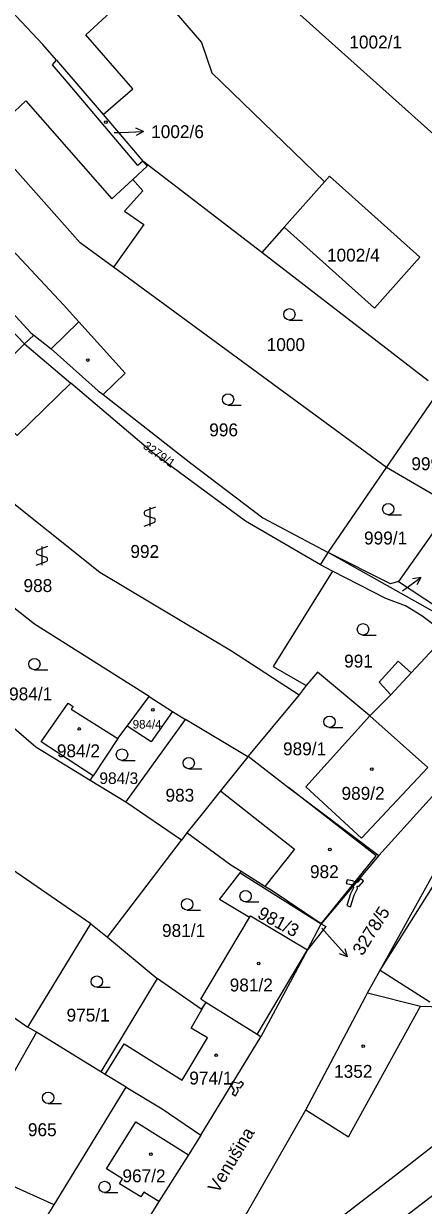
# Model space of a CAD drawing. Extents: x -600849 to -599899, y -1204328 to -1203436.
# Drawn here: x -600240.2 to -600187.5, y -1203689.8 to -1203534 of the extents above; entities that cross this region are included whole.
import ezdxf

# ---------------------------------------------------------------- set-up
doc = ezdxf.new("R2010")
doc.units = 0
for name, color, linetype in [('Vrstva 1', 7, 'Continuous'), ('Vrstva 13', 7, 'Continuous'), ('Vrstva 2', 7, 'Continuous'), ('Vrstva 3', 7, 'Continuous'), ('Vrstva 4', 7, 'Continuous'), ('Vrstva 5', 7, 'Continuous'), ('Vrstva 7', 7, 'Continuous')]:
    doc.layers.add(name, color=color, linetype=linetype)

msp = doc.modelspace()

# ---------------------------------------------------------------- linework, layer by layer
at = {"layer": 'Vrstva 1'}
for p, q in [((-600263.02, -1203549.14), (-600239.27, -1203574.72)), ((-600208.82, -1203564.15), (-600224.48, -1203552.1)), ((-600205.86, -1203560.82), (-600200.54, -1203554.83)), ((-600205.86, -1203560.82), (-600208.82, -1203564.15)), ((-600186.88, -1203581.05), (-600208.82, -1203564.15)), ((-600192.36, -1203592.5), (-600228.38, -1203566.1)), ((-600238.87, -1203575.04), (-600240.11, -1203576.21)), ((-600239.27, -1203574.72), (-600238.87, -1203575.04)), ((-600238.87, -1203575.04), (-600236.59, -1203576.85)), ((-600240.11, -1203576.21), (-600234, -1203581.39)), ((-600236.59, -1203576.85), (-600230.37, -1203582.37)), ((-600230.37, -1203582.37), (-600229.75, -1203582.86)), ((-600229.75, -1203582.86), (-600218.15, -1203591.92)), ((-600192.36, -1203592.5), (-600185.28, -1203582.21)), ((-600200.07, -1203603.69), (-600192.36, -1203592.5)), ((-600185.17, -1203596.68), (-600192.36, -1203592.5)), ((-600183.79, -1203597.62), (-600190.77, -1203607.52)), ((-600201.07, -1203605.33), (-600210.96, -1203599.57)), ((-600201.07, -1203605.33), (-600200.07, -1203603.69)), ((-600173.01, -1203618.95), (-600200.07, -1203603.69)), ((-600199.46, -1203606.16), (-600201.07, -1203605.33)), ((-600184.49, -1203614.5), (-600187.7, -1203612.05)), ((-600203.88, -1203622.48), (-600210.59, -1203630.58)), ((-600202.94, -1203621.24), (-600203.88, -1203622.48)), ((-600226.57, -1203626.62), (-600223.67, -1203622.71)), ((-600223.67, -1203622.71), (-600220.57, -1203624.66)), ((-600220.57, -1203624.66), (-600218.89, -1203625.72)), ((-600194.54, -1203625.23), (-600186.89, -1203632.05)), ((-600227.78, -1203628.25), (-600226.57, -1203626.62)), ((-600226.74, -1203636.63), (-600218.89, -1203625.72)), ((-600210.66, -1203630.66), (-600218.89, -1203625.72)), ((-600227.78, -1203628.25), (-600231.06, -1203633.17)), ((-600231.37, -1203652.7), (-600262.78, -1203631.03)), ((-600210.59, -1203630.58), (-600210.66, -1203630.66)), ((-600231.45, -1203633.76), (-600231.06, -1203633.17)), ((-600226.74, -1203636.63), (-600231.45, -1203633.76)), ((-600193.38, -1203643.69), (-600184.67, -1203634.04)), ((-600219.42, -1203641.63), (-600226.74, -1203636.63)), ((-600218.69, -1203640.67), (-600219.42, -1203641.63)), ((-600212.89, -1203644.93), (-600218.69, -1203640.67)), ((-600229.14, -1203654.43), (-600219.42, -1203641.63)), ((-600193.38, -1203643.69), (-600200.97, -1203652.66)), ((-600211.53, -1203645.78), (-600212.89, -1203644.93)), ((-600208.39, -1203647.75), (-600211.53, -1203645.78)), ((-600239.65, -1203666.33), (-600231.37, -1203652.7)), ((-600231.37, -1203652.7), (-600229.14, -1203654.43)), ((-600202.8, -1203656.1), (-600200.97, -1203652.66)), ((-600229.14, -1203654.43), (-600222.59, -1203659.89)), ((-600202.8, -1203656.1), (-600208.94, -1203667.6)), ((-600222.59, -1203659.89), (-600230.05, -1203672.19)), ((-600238.52, -1203666.97), (-600241.56, -1203672.31)), ((-600238.52, -1203666.97), (-600239.65, -1203666.33)), ((-600230.05, -1203672.19), (-600238.52, -1203666.97)), ((-600216.85, -1203680.53), (-600208.94, -1203667.6)), ((-600162.74, -1203670.57), (-600199.85, -1203698.89)), ((-600236.19, -1203689.73), (-600226.69, -1203674.22)), ((-600216.85, -1203680.53), (-600218.49, -1203683.14)), ((-600218.49, -1203683.14), (-600222.37, -1203689.32)), ((-600222.37, -1203689.32), (-600227.62, -1203697.68)), ((-600237.06, -1203691.15), (-600236.19, -1203689.73))]:
    msp.add_line(p, q, dxfattribs=at)
for points in [[(-600223.63, -1203527.71), (-600223.99, -1203528.04), (-600216.75, -1203536.43), (-600215.38, -1203540.46), (-600200.54, -1203554.83)], [(-600235.89, -1203538.76), (-600237.69, -1203536.71), (-600243.36, -1203530.67)], [(-600224.48, -1203552.1), (-600225.16, -1203552.66), (-600234.84, -1203541.26), (-600236.42, -1203539.39), (-600235.89, -1203538.76)], [(-600235.89, -1203538.76), (-600229.73, -1203545.96), (-600224.48, -1203552.1)], [(-600228.38, -1203566.1), (-600232.78, -1203562.87), (-600245.1, -1203548.99), (-600245.79, -1203548.21)], [(-600263.86, -1203549.87), (-600245.9, -1203570.15), (-600240.11, -1203576.21)], [(-600224.48, -1203552.1), (-600223.91, -1203552.76), (-600225.8, -1203554.5), (-600224.49, -1203556), (-600226.91, -1203558.69), (-600224.38, -1203560.46), (-600228.38, -1203566.1)], [(-600200.54, -1203554.83), (-600199.87, -1203554.08), (-600187.95, -1203564.77), (-600193.94, -1203571.5), (-600205.86, -1203560.82)], [(-600234.98, -1203571.04), (-600248.61, -1203556.5), (-600249.26, -1203555.81), (-600249.09, -1203555.54)], [(-600229.75, -1203582.86), (-600226.85, -1203580.05), (-600232.96, -1203573.28), (-600234.98, -1203571.04)], [(-600234, -1203581.39), (-600241.06, -1203588.28), (-600246.81, -1203582.78), (-600252.59, -1203588.46)], [(-600210.96, -1203599.57), (-600223.19, -1203590.55), (-600234, -1203581.39)], [(-600252.59, -1203588.46), (-600243.99, -1203595.31), (-600230.19, -1203606.3), (-600212.8, -1203616.66), (-600203.88, -1203622.48)], [(-600218.15, -1203591.92), (-600208.67, -1203599.15), (-600200.07, -1203603.69)], [(-600190.77, -1203607.52), (-600191.84, -1203607.86), (-600200.07, -1203603.69)], [(-600199.46, -1203606.16), (-600207.32, -1203618.74), (-600202.94, -1203621.24)], [(-600187.7, -1203612.05), (-600189.86, -1203610.75), (-600192.45, -1203609.78), (-600199.46, -1203606.16)], [(-600190.77, -1203607.52), (-600178.68, -1203615.47), (-600173.01, -1203618.95)], [(-600223.67, -1203622.71), (-600238.78, -1203613.16), (-600241.72, -1203610.82)], [(-600184.49, -1203614.5), (-600185.47, -1203615.68), (-600189.12, -1203619.59), (-600190.8, -1203618.05), (-600193.34, -1203620.79), (-600191.8, -1203622.46), (-600194.54, -1203625.23)], [(-600231.45, -1203633.76), (-600238.61, -1203629.39), (-600249.22, -1203620.27)], [(-600194.54, -1203625.23), (-600201.46, -1203619.48), (-600202.94, -1203621.24)], [(-600231.06, -1203633.17), (-600237.91, -1203628.69), (-600234.37, -1203623.57), (-600233.71, -1203624.03), (-600233.95, -1203624.37), (-600227.78, -1203628.25)], [(-600220.57, -1203624.66), (-600223.42, -1203628.66), (-600226.57, -1203626.62)], [(-600186.89, -1203632.05), (-600195.64, -1203641.37), (-600202.99, -1203634.6), (-600194.54, -1203625.23)], [(-600210.66, -1203630.66), (-600213.71, -1203634.46), (-600214.26, -1203635.15), (-600216.5, -1203637.94), (-600218.69, -1203640.67)], [(-600210.59, -1203630.58), (-600205.27, -1203634.72), (-600193.38, -1203643.69)], [(-600210.44, -1203651.83), (-600214.37, -1203649.45), (-600211.67, -1203645.96), (-600211.53, -1203645.78)], [(-600194.85, -1203661.79), (-600193.19, -1203658.79), (-600185.82, -1203645.47)], [(-600200.97, -1203652.66), (-600207.59, -1203648.25), (-600208.39, -1203647.75)], [(-600216.17, -1203663.05), (-600216.86, -1203662.62), (-600210.44, -1203651.83)], [(-600210.44, -1203651.83), (-600210.31, -1203651.61), (-600202.8, -1203656.1)], [(-600259.09, -1203653.54), (-600244.5, -1203662.97), (-600239.65, -1203666.33)], [(-600200.97, -1203652.66), (-600200.38, -1203653.02), (-600202.8, -1203656.1)], [(-600216.17, -1203663.05), (-600216.79, -1203663.94), (-600222.59, -1203659.89)], [(-600215.29, -1203698.75), (-600203, -1203677.22), (-600195.14, -1203662.33), (-600194.85, -1203661.79)], [(-600194.85, -1203661.79), (-600187.88, -1203663.53), (-600185.06, -1203663.61), (-600171.92, -1203664)], [(-600208.94, -1203667.6), (-600209.44, -1203667.29), (-600216.17, -1203663.05)], [(-600226.69, -1203674.22), (-600229.48, -1203672.54), (-600230.05, -1203672.19)], [(-600226.69, -1203674.22), (-600221.97, -1203677.08), (-600216.85, -1203680.53)], [(-600222.37, -1203689.32), (-600224.37, -1203688.06), (-600224.77, -1203688.69), (-600227.56, -1203686.96), (-600227.17, -1203686.32), (-600229.29, -1203685.01), (-600225.42, -1203678.8), (-600218.49, -1203683.14)], [(-600181.89, -1203678.92), (-600182.92, -1203679.39), (-600190.78, -1203685.56), (-600211.25, -1203701.33), (-600215.29, -1203698.75)], [(-600236.19, -1203689.73), (-600244.83, -1203685.88), (-600248.18, -1203683.94)]]:
    msp.add_lwpolyline(points, dxfattribs=at)
at = {"layer": 'Vrstva 13'}
for points in [[(-600197.56, -1203646.86), (-600197.66, -1203647.35), (-600197.01, -1203647.48), (-600196.76, -1203647.61), (-600196.75, -1203647.67), (-600196.35, -1203647.2), (-600196.46, -1203647.2), (-600196.83, -1203647)], [(-600196.35, -1203647.2), (-600196.75, -1203647.67), (-600196.72, -1203647.92), (-600197.09, -1203648.72), (-600197.59, -1203650.27), (-600197.12, -1203650.43), (-600196.63, -1203648.9), (-600196.2, -1203648), (-600196.24, -1203647.71), (-600195.96, -1203647.71), (-600195.39, -1203647.07), (-600195.76, -1203646.74), (-600196.18, -1203647.21)], [(-600212.85, -1203674), (-600212.59, -1203673.57), (-600212.68, -1203673.52), (-600212.94, -1203673.95)], [(-600211.83, -1203673.75), (-600212.59, -1203673.57), (-600212.85, -1203674), (-600212.45, -1203674.64), (-600212.71, -1203675.09), (-600212.29, -1203675.35), (-600211.87, -1203674.66), (-600212.11, -1203674.21), (-600211.63, -1203674.29), (-600211.21, -1203673.79), (-600211.59, -1203673.47)]]:
    msp.add_lwpolyline(points, close=True, dxfattribs=at)
at = {"layer": 'Vrstva 3'}
for p, q in [((-600205.17, -1203573.05), (-600203.42, -1203573.05)), ((-600213.26, -1203584.27), (-600211.51, -1203584.27)), ((-600222.84, -1203597.75), (-600224.14, -1203598.23)), ((-600224.14, -1203598.83), (-600223.04, -1203599.16)), ((-600223.59, -1203597.75), (-600223.59, -1203600.25)), ((-600192.12, -1203598.73), (-600190.37, -1203598.73)), ((-600224.34, -1203600.25), (-600223.04, -1203599.76)), ((-600237.06, -1203602.9), (-600238.36, -1203603.38)), ((-600237.81, -1203602.9), (-600237.81, -1203605.4)), ((-600238.56, -1203605.4), (-600237.26, -1203604.91)), ((-600238.36, -1203603.98), (-600237.26, -1203604.31)), ((-600195.46, -1203614.59), (-600193.71, -1203614.59)), ((-600238.8, -1203619.17), (-600237.05, -1203619.17)), ((-600199.88, -1203626.78), (-600198.13, -1203626.78)), ((-600227.25, -1203631.12), (-600225.5, -1203631.12)), ((-600218.45, -1203632.23), (-600216.7, -1203632.23)), ((-600210.94, -1203649.78), (-600209.19, -1203649.78)), ((-600218.66, -1203650.86), (-600216.91, -1203650.86)), ((-600230.57, -1203661.05), (-600228.82, -1203661.05)), ((-600236.99, -1203676.37), (-600235.24, -1203676.37)), ((-600229.54, -1203688.13), (-600227.79, -1203688.13))]:
    msp.add_line(p, q, dxfattribs=at)
for centre in [(-600205.17, -1203572.3), (-600213.26, -1203583.52), (-600192.12, -1203597.98), (-600195.46, -1203613.84), (-600238.8, -1203618.42), (-600199.88, -1203626.03), (-600227.25, -1203630.37), (-600218.45, -1203631.48), (-600210.94, -1203649.03), (-600218.66, -1203650.11), (-600230.57, -1203660.3), (-600236.99, -1203675.62), (-600229.54, -1203687.38)]:
    msp.add_circle(centre, 0.75, dxfattribs=at)
for centre, start, end in [((-600224.01, -1203598.53), 113.579, 246.421), ((-600223.17, -1203599.46), 293.574, 66.426), ((-600238.23, -1203603.68), 113.579, 246.421), ((-600237.39, -1203604.61), 293.574, 66.426)]:
    msp.add_arc(centre, 0.329, start, end, dxfattribs=at)
at = {"layer": 'Vrstva 4'}
for p, q in [((-600172.13, -1203561.16), (-600216.52, -1203521.33)), ((-600232.03, -1203535.43), (-600223.99, -1203528.04)), ((-600225.81, -1203542.54), (-600232.03, -1203535.43)), ((-600229.73, -1203545.96), (-600225.81, -1203542.54)), ((-600239.92, -1203544.15), (-600245.1, -1203548.99)), ((-600239.92, -1203544.15), (-600228.58, -1203557.05)), ((-600228.58, -1203557.05), (-600225.8, -1203554.5)), ((-600236.59, -1203576.85), (-600232.96, -1203573.28)), ((-600246.81, -1203582.78), (-600240.11, -1203576.21)), ((-600191.8, -1203622.46), (-600189.12, -1203619.59)), ((-600211.67, -1203645.96), (-600200.97, -1203652.66)), ((-600190.78, -1203654.96), (-600186.31, -1203647.85)), ((-600193.19, -1203658.79), (-600190.78, -1203654.96)), ((-600209.44, -1203667.29), (-600202.8, -1203656.1)), ((-600193.19, -1203658.79), (-600186.64, -1203662.95)), ((-600197.36, -1203680.75), (-600187.88, -1203663.53)), ((-600203, -1203677.22), (-600197.36, -1203680.75))]:
    msp.add_line(p, q, dxfattribs=at)
for points in [[(-600200.97, -1203652.66), (-600193.71, -1203643.73), (-600205.27, -1203634.72)], [(-600214.26, -1203635.15), (-600204.49, -1203642.83), (-600208.39, -1203647.75)], [(-600229.48, -1203672.54), (-600226.96, -1203668.5), (-600219.33, -1203673.28), (-600215.98, -1203667.73), (-600218.12, -1203666.45), (-600216.17, -1203663.05)]]:
    msp.add_lwpolyline(points, dxfattribs=at)
at = {"layer": 'Vrstva 5'}
for centre in [(-600229.37, -1203546.96), (-600231.75, -1203578.33), (-600223.16, -1203624.47), (-600232.88, -1203626.98), (-600194.31, -1203632.29), (-600199.82, -1203642.89), (-600209.22, -1203657.91), (-600195.42, -1203668.82), (-600214.83, -1203670.02), (-600223.45, -1203683.05)]:
    msp.add_circle(centre, 0.175, dxfattribs=at)
at = {"layer": 'Vrstva 7'}
for p, q in [((-600228.27, -1203548.33), (-600227.4, -1203548.3)), ((-600227.4, -1203548.3), (-600224.4, -1203548.2)), ((-600224.4, -1203548.2), (-600225.42, -1203547.73)), ((-600224.4, -1203548.2), (-600225.38, -1203548.73)), ((-600190.27, -1203608.76), (-600187.84, -1203607)), ((-600187.84, -1203607), (-600188.95, -1203607.18)), ((-600187.84, -1203607), (-600188.36, -1203607.99)), ((-600200.91, -1203653.25), (-600199.53, -1203654.81)), ((-600199.53, -1203654.81), (-600197.52, -1203657.04)), ((-600197.52, -1203657.04), (-600198.56, -1203656.63)), ((-600197.52, -1203657.04), (-600197.82, -1203655.96))]:
    msp.add_line(p, q, dxfattribs=at)

# ---------------------------------------------------------------- texts
at = {"layer": 'Vrstva 2'}
for s, height, p in [('1002/1', 1.7, (-600197.26, -1203537.24)), ('1002/6', 1.7, (-600223.4, -1203549.06)), ('1002/4', 1.7, (-600200.21, -1203565.34)), ('1000', 1.7, (-600208.16, -1203577.14)), ('996', 1.7, (-600215.74, -1203588.39)), ('999/2', 1.7, (-600189.08, -1203592.85)), ('999/1', 1.7, (-600195.32, -1203602.65)), ('992', 1.7, (-600226.14, -1203604.42)), ('988', 1.7, (-600240.24, -1203608.92)), ('991', 1.7, (-600197.95, -1203618.88)), ('984/1', 1.7, (-600242.14, -1203623.21)), ('984/4', 1.139, (-600225.84, -1203626.93)), ('989/1', 1.7, (-600206.01, -1203630.45)), ('984/2', 1.7, (-600235.84, -1203630.71)), ('984/3', 1.53, (-600230.23, -1203634.24)), ('983', 1.7, (-600221.51, -1203636.57)), ('989/2', 1.7, (-600198.29, -1203636.32)), ('982', 1.7, (-600202.45, -1203646.65)), ('981/1', 1.7, (-600221.97, -1203654.41)), ('981/2', 1.7, (-600213.04, -1203661.6)), ('975/1', 1.7, (-600234.56, -1203665.57)), ('974/1', 1.7, (-600218.37, -1203673.87)), ('1352', 1.7, (-600199.27, -1203672.99)), ('965', 1.7, (-600239.66, -1203680.68)), ('967/2', 1.7, (-600227.19, -1203686.77))]:
    msp.add_text(s, height=height, dxfattribs=at).set_placement(p)
for s, height, rotation, p in [('3279/1', 1.14, 325, (-600224.58, -1203589.89)), ('981/3', 1.7, 332, (-600209.52, -1203651.82)), ('3278/5', 1.7, 58, (-600195.52, -1203656.99))]:
    msp.add_text(s, height=height, rotation=rotation, dxfattribs=at).set_placement(p)
at = {"layer": 'Vrstva 7'}
msp.add_text('Venušina', height=1.7, rotation=59, dxfattribs=at).set_placement((-600214.58, -1203688.31))

doc.saveas('drawing.dxf')
